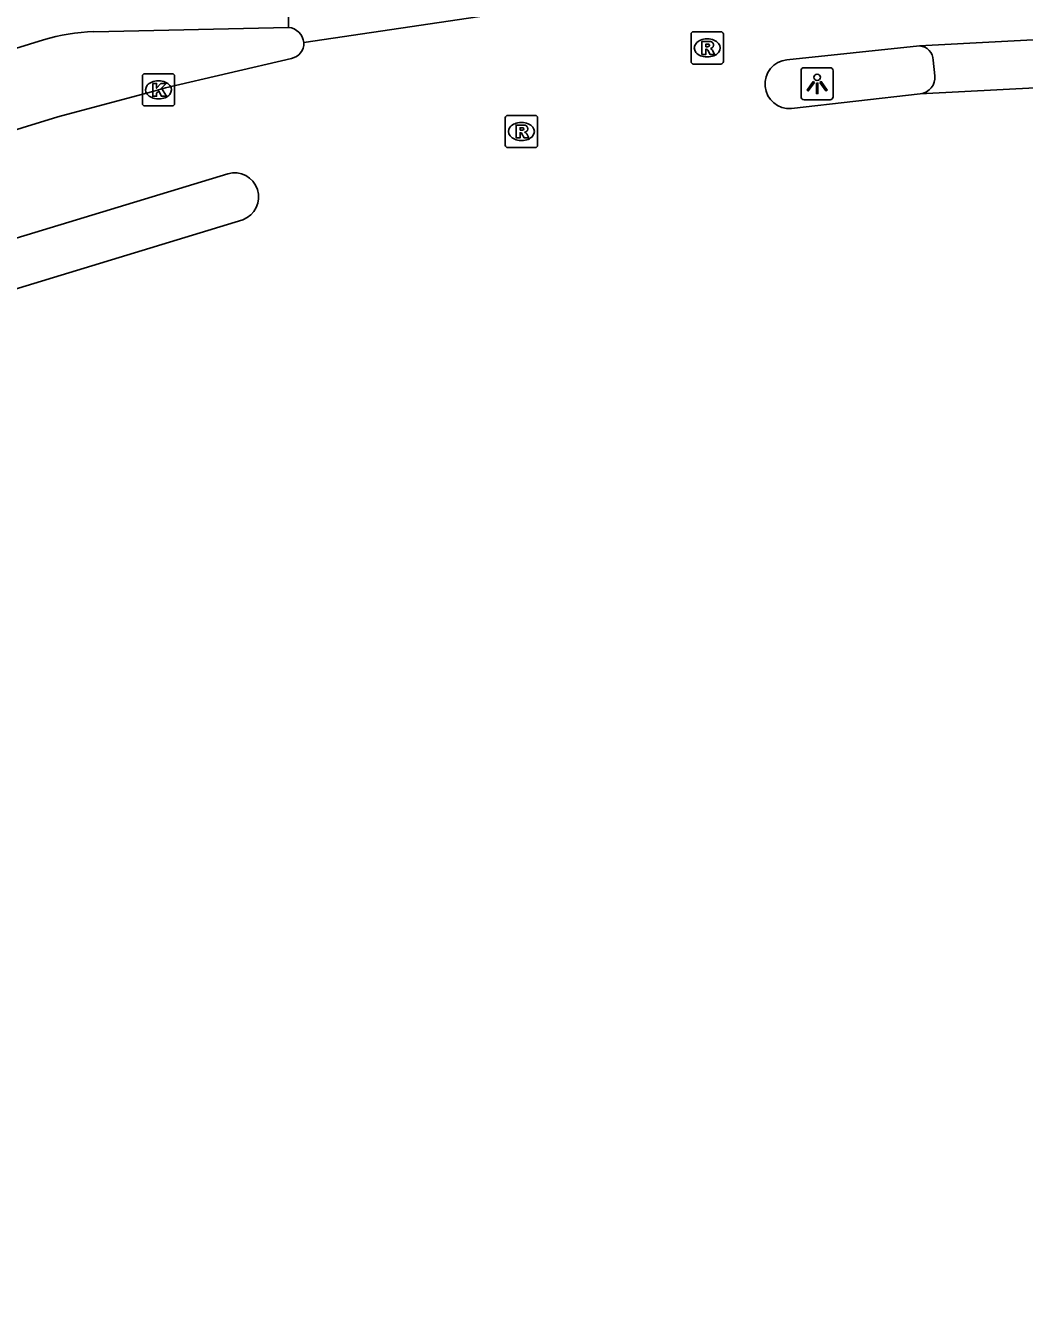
# Model space of a CAD drawing. Extents: x 161772 to 163123, y 383092 to 383917.
# Drawn here: x 162862.02 to 162893.01, y 383648.71 to 383688.18 of the extents above; entities that cross this region are included whole.
import ezdxf

# ---------------------------------------------------------------- set-up
doc = ezdxf.new("R2010")
doc.units = 0
for name, color, linetype in [('IMGEO_Fietspad_gesloten', 7, 'Continuous'), ('IMGEO_Kolk', 7, 'Continuous'), ('IMGEO_Lichtpunt', 7, 'Continuous'), ('IMGEO_Rijbaan_lokaal_gesloten', 7, 'Continuous'), ('IMGEO_Rioolput', 7, 'Continuous'), ('IMGEO_Voetpad_open', 7, 'Continuous')]:
    doc.layers.add(name, color=color, linetype=linetype)

msp = doc.modelspace()

# ---------------------------------------------------------------- linework, layer by layer
at = {"layer": 'IMGEO_Fietspad_gesloten'}
for points in [[(162870.177, 383688.123), (162864.141, 383687.989)], [(162862.575, 383687.736), (162852.379, 383684.578)]]:
    msp.add_lwpolyline(points, dxfattribs=at)
msp.add_arc((162864.335, 383681.815), 6.178, 91.8005, 106.5541, dxfattribs=at)
at = {"layer": 'IMGEO_Kolk'}
for p, q in [((162865.646, 383685.758), (162865.646, 383686.61)), ((162865.721, 383686.684), (162866.573, 383686.684)), ((162866.134, 383686.464), (162866.159, 383686.464)), ((162866.647, 383686.61), (162866.647, 383685.758)), ((162866.573, 383685.684), (162865.721, 383685.684)), ((162866.157, 383685.904), (162866.132, 383685.904))]:
    msp.add_line(p, q, dxfattribs=at)
for points in [[(162865.646, 383685.758), (162865.646, 383686.61)], [(162865.721, 383686.684), (162866.573, 383686.684)], [(162865.967, 383686.384), (162866.09, 383686.384), (162866.09, 383686.233), (162866.22, 383686.384), (162866.384, 383686.384), (162866.238, 383686.233), (162866.391, 383685.984), (162866.239, 383685.984), (162866.154, 383686.148), (162866.09, 383686.081), (162866.09, 383685.984), (162865.967, 383685.984), (162865.967, 383686.384)], [(162866.647, 383686.61), (162866.647, 383685.758)], [(162866.573, 383685.684), (162865.721, 383685.684)]]:
    msp.add_lwpolyline(points, dxfattribs=at)
for centre, start, end in [((162865.723, 383686.608), 91.552, 178.448), ((162865.723, 383686.608), 91.552, 178.448), ((162866.571, 383686.608), 1.552, 88.448), ((162866.571, 383686.608), 1.552, 88.448), ((162865.723, 383685.76), 181.552, 268.448), ((162865.723, 383685.76), 181.552, 268.448), ((162866.571, 383685.76), 271.552, 358.448), ((162866.571, 383685.76), 271.552, 358.448)]:
    msp.add_arc(centre, 0.0765, start, end, dxfattribs=at)
for centre, major_axis, ratio, start_param, end_param in [((162866.133, 383686.184), (-0.387, 0.002), 0.722429, 4.712389, 7.853982), ((162866.158, 383686.184), (-0.39, 0.002), 0.717154, 1.570796, 4.712389)]:
    msp.add_ellipse(centre, major_axis=major_axis, ratio=ratio, start_param=start_param, end_param=end_param, dxfattribs=at)
at = {"layer": 'IMGEO_Lichtpunt'}
for p, q in [((162886.078, 383686.776), (162886.078, 383685.969)), ((162886.078, 383686.776), (162886.078, 383685.969)), ((162886.98, 383686.871), (162886.172, 383686.871)), ((162886.98, 383686.871), (162886.172, 383686.871)), ((162887.074, 383685.969), (162887.074, 383686.776)), ((162887.074, 383685.969), (162887.074, 383686.776)), ((162886.172, 383685.875), (162886.98, 383685.875)), ((162886.172, 383685.875), (162886.98, 383685.875))]:
    msp.add_line(p, q, dxfattribs=at)
for points in [[(162886.452, 383686.44), (162886.491, 383686.412), (162886.303, 383686.15), (162886.265, 383686.177), (162886.452, 383686.44)], [(162886.554, 383686.392), (162886.601, 383686.392), (162886.601, 383686.07), (162886.554, 383686.07), (162886.554, 383686.392)], [(162886.664, 383686.412), (162886.702, 383686.439), (162886.889, 383686.177), (162886.85, 383686.149), (162886.664, 383686.412)]]:
    msp.add_lwpolyline(points, dxfattribs=at)
msp.add_circle((162886.577, 383686.574), 0.0994, dxfattribs=at)
for centre, start, end in [((162886.172, 383686.776), 90, 180), ((162886.172, 383686.776), 90, 180), ((162886.98, 383686.776), 0, 90), ((162886.98, 383686.776), 0, 90), ((162886.172, 383685.969), 180, 270), ((162886.172, 383685.969), 180, 270), ((162886.98, 383685.969), 270, 0), ((162886.98, 383685.969), 270, 360)]:
    msp.add_arc(centre, 0.0946, start, end, dxfattribs=at)
at = {"layer": 'IMGEO_Rijbaan_lokaal_gesloten'}
for points in [[(163068.412, 383648.714), (163055.66, 383651.151), (162995.015, 383669.434), (162991.387, 383671.672), (162990.276, 383672.137), (162988.358, 383672.6), (162986.033, 383673.034), (162984.65, 383673.195), (162982.868, 383673.003), (162940.29, 383685.511), (162929.61, 383688.342), (162919.751, 383690.168), (162907.427, 383691.265), (162894.374, 383691.174), (162870.658, 383687.649)], [(162870.18, 383690.225), (162870.177, 383688.123)], [(162885.64, 383687.118), (162889.748, 383687.546)], [(162889.748, 383687.546), (162894.645, 383687.81)], [(162870.271, 383687.159), (162866.362, 383686.244), (162866.147, 383686.183), (162865.931, 383686.118), (162863.023, 383685.347), (162852.486, 383682.104), (162848.7, 383680.84), (162848.462, 383680.77), (162847.439, 383680.385)], [(162889.776, 383686.065), (162885.783, 383685.604)], [(162894.729, 383686.317), (162889.776, 383686.065)], [(162851.038, 383678.333), (162868.295, 383683.582)], [(162868.761, 383682.155), (162851.478, 383676.888)]]:
    msp.add_lwpolyline(points, dxfattribs=at)
for centre, radius, start, end in [((162870.122, 383687.586), 0.54, 6.723, 84.1169), ((162870.17, 383687.637), 0.488, 281.9558, 1.4411), ((162885.721, 383686.362), 0.76, 96.1164, 274.675), ((162868.505, 383682.861), 0.751, 289.9242, 106.2456)]:
    msp.add_arc(centre, radius, start, end, dxfattribs=at)
at = {"layer": 'IMGEO_Rioolput'}
for p, q in [((162882.742, 383687.986), (162883.594, 383687.986)), ((162882.667, 383687.06), (162882.667, 383687.912)), ((162883.155, 383687.766), (162883.18, 383687.766)), ((162883.668, 383687.912), (162883.668, 383687.06)), ((162883.178, 383687.206), (162883.153, 383687.206)), ((162883.594, 383686.986), (162882.742, 383686.986)), ((162876.903, 383684.466), (162876.903, 383685.318)), ((162876.978, 383685.392), (162877.83, 383685.392)), ((162877.904, 383685.318), (162877.904, 383684.466)), ((162877.391, 383685.172), (162877.416, 383685.172)), ((162877.83, 383684.392), (162876.978, 383684.392)), ((162877.414, 383684.612), (162877.389, 383684.612))]:
    msp.add_line(p, q, dxfattribs=at)
for points in [[(162882.742, 383687.986), (162883.594, 383687.986)], [(162882.667, 383687.06), (162882.667, 383687.912)], [(162883.256, 383687.684), (162883.004, 383687.686), (162883.004, 383687.286)], [(162883.182, 383687.605), (162883.128, 383687.605), (162883.128, 383687.524)], [(162883.668, 383687.912), (162883.668, 383687.06)], [(162883.004, 383687.286), (162883.128, 383687.286), (162883.128, 383687.448), (162883.139, 383687.448)], [(162883.128, 383687.524), (162883.18, 383687.524)], [(162883.186, 383687.419), (162883.257, 383687.286), (162883.397, 383687.286), (162883.332, 383687.412)], [(162883.594, 383686.986), (162882.742, 383686.986)], [(162876.903, 383684.466), (162876.903, 383685.318)], [(162876.978, 383685.392), (162877.83, 383685.392)], [(162877.904, 383685.318), (162877.904, 383684.466)], [(162877.492, 383685.09), (162877.24, 383685.092), (162877.24, 383684.692)], [(162877.24, 383684.692), (162877.364, 383684.692), (162877.364, 383684.854), (162877.375, 383684.854)], [(162877.418, 383685.011), (162877.364, 383685.011), (162877.364, 383684.93)], [(162877.364, 383684.93), (162877.416, 383684.93)], [(162877.422, 383684.825), (162877.493, 383684.692), (162877.633, 383684.692), (162877.568, 383684.818)], [(162877.83, 383684.392), (162876.978, 383684.392)]]:
    msp.add_lwpolyline(points, dxfattribs=at)
for centre, radius, start, end in [((162882.744, 383687.91), 0.0765, 91.552, 178.448), ((162882.744, 383687.91), 0.0765, 91.552, 178.448), ((162883.592, 383687.91), 0.0765, 1.552, 88.448), ((162883.592, 383687.91), 0.0765, 1.552, 88.448), ((162883.188, 383687.509), 0.0964, 77.0061, 93.1865), ((162883.202, 383687.566), 0.0378, 276.6634, 79.6772), ((162883.255, 383687.574), 0.109, 350.3612, 89.416), ((162883.253, 383687.574), 0.112, 277.5842, 350.9817), ((162883.138, 383687.395), 0.0533, 26.0293, 88.6989), ((162883.164, 383687.713), 0.19, 274.7715, 282.9687), ((162883.237, 383687.359), 0.108, 29.5134, 73.7905), ((162882.744, 383687.062), 0.0765, 181.552, 268.448), ((162882.744, 383687.062), 0.0765, 181.552, 268.448), ((162883.592, 383687.062), 0.0765, 271.552, 358.448), ((162883.592, 383687.062), 0.0765, 271.552, 358.448), ((162876.98, 383685.316), 0.0765, 91.552, 178.448), ((162876.98, 383685.316), 0.0765, 91.552, 178.448), ((162877.828, 383685.316), 0.0765, 1.552, 88.448), ((162877.828, 383685.316), 0.0765, 1.552, 88.448), ((162877.374, 383684.801), 0.0533, 26.0293, 88.6989), ((162877.4, 383685.119), 0.19, 274.7715, 282.9687), ((162877.424, 383684.915), 0.0964, 77.0061, 93.1865), ((162877.438, 383684.972), 0.0378, 276.6634, 79.6772), ((162877.491, 383684.98), 0.109, 350.3612, 89.416), ((162877.489, 383684.98), 0.112, 277.5842, 350.9817), ((162877.473, 383684.765), 0.108, 29.5134, 73.7905), ((162876.98, 383684.468), 0.0765, 181.552, 268.448), ((162876.98, 383684.468), 0.0765, 181.552, 268.448), ((162877.828, 383684.468), 0.0765, 271.552, 358.448), ((162877.828, 383684.468), 0.0765, 271.552, 358.448)]:
    msp.add_arc(centre, radius, start, end, dxfattribs=at)
for centre, major_axis, ratio, start_param, end_param in [((162883.154, 383687.486), (-0.387, 0.002), 0.722429, 4.712389, 7.853982), ((162883.179, 383687.486), (-0.39, 0.002), 0.717154, 1.570796, 4.712389), ((162877.39, 383684.892), (-0.387, 0.002), 0.722429, 4.712389, 7.853982), ((162877.415, 383684.892), (-0.39, 0.002), 0.717154, 1.570796, 4.712389)]:
    msp.add_ellipse(centre, major_axis=major_axis, ratio=ratio, start_param=start_param, end_param=end_param, dxfattribs=at)
at = {"layer": 'IMGEO_Voetpad_open'}
msp.add_lwpolyline([(162890.23, 383686.621), (162890.177, 383687.103)], dxfattribs=at)
for centre, radius, start, end in [((162889.725, 383687.095), 0.452, 1.0213, 87.1391), ((162889.721, 383686.573), 0.511, 276.1874, 5.3461)]:
    msp.add_arc(centre, radius, start, end, dxfattribs=at)

doc.saveas('drawing.dxf')
